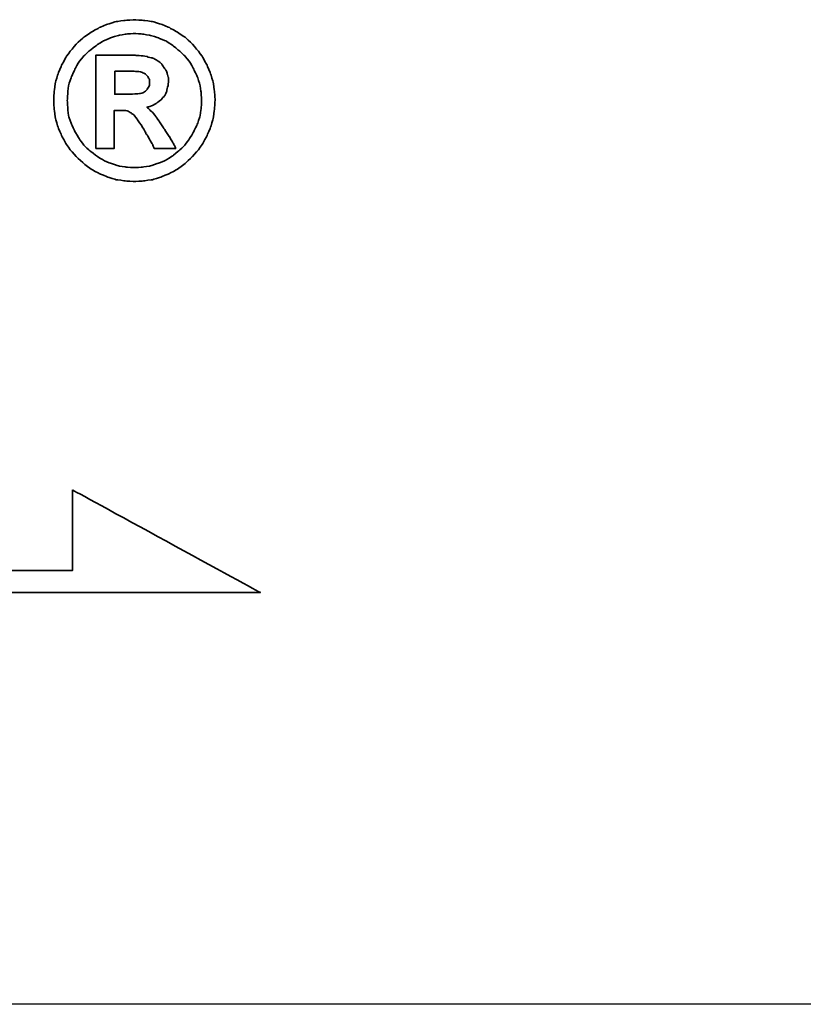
# Model space of a CAD drawing. Header units: millimetres. Extents: x -227 to 3135, y -1502 to 860.
# Tile 288 of 582: x 58.27 to 65.44, y -209.06 to -200.05. Entities that reach past the tile are written whole.
import ezdxf

# ---------------------------------------------------------------- set-up
doc = ezdxf.new("R2010")
doc.units = ezdxf.units.MM
doc.layers.add('2', color=7, linetype='CONTINUOUS', true_color=0xffffff)
doc.layers.add('DIM', color=4, linetype='CONTINUOUS')
doc.layers.add('layer 1', color=7, linetype='CONTINUOUS')

# ---------------------------------------------------------------- blocks, each defined once
blk = doc.blocks.new('TBI MOTION logo(完整正式版)')
at = {"layer": 'layer 1', "color": 22, "lineweight": 35}
for points, knots in [([(81.20634, 4.98624), (81.20634, 4.98624), (81.18649, 5.32862), (81.18649, 5.32862), (81.18649, 5.32862), (81.18649, 5.32862), (81.13886, 5.66206), (81.13886, 5.66206), (81.13886, 5.66206), (81.13886, 5.66206), (81.04359, 5.97764), (81.04359, 5.97764), (81.04359, 5.97764), (81.04359, 5.97764), (80.91061, 6.29124), (80.91061, 6.29124), (80.91061, 6.29124), (80.91061, 6.29124), (80.75778, 6.58697), (80.75778, 6.58697), (80.75778, 6.58697), (80.75778, 6.58697), (80.5593, 6.85294), (80.5593, 6.85294), (80.5593, 6.85294), (80.5593, 6.85294), (80.33105, 7.1189), (80.33105, 7.1189), (80.33105, 7.1189), (80.33105, 7.1189), (80.09287, 7.33921), (80.09287, 7.33921), (80.09287, 7.33921), (80.09287, 7.33921), (79.815, 7.51982), (79.815, 7.51982), (79.815, 7.51982), (79.815, 7.51982), (79.51133, 7.69051), (79.51133, 7.69051), (79.51133, 7.69051), (79.51133, 7.69051), (79.19773, 7.8235), (79.19773, 7.8235), (79.19773, 7.8235), (79.19773, 7.8235), (78.88215, 7.91877), (78.88215, 7.91877), (78.88215, 7.91877), (78.88215, 7.91877), (78.54871, 7.95846), (78.54871, 7.95846), (78.54871, 7.95846), (78.54871, 7.95846), (78.21526, 7.98625), (78.21526, 7.98625), (78.21526, 7.98625), (78.21526, 7.98625), (77.87388, 7.95846), (77.87388, 7.95846), (77.87388, 7.95846), (77.87388, 7.95846), (77.54044, 7.91877), (77.54044, 7.91877), (77.54044, 7.91877), (77.54044, 7.91877), (77.22485, 7.8235), (77.22485, 7.8235), (77.22485, 7.8235), (77.22485, 7.8235), (76.91027, 7.69051), (76.91027, 7.69051), (76.91027, 7.69051), (76.91027, 7.69051), (76.6056, 7.51982), (76.6056, 7.51982), (76.6056, 7.51982), (76.6056, 7.51982), (76.32972, 7.33921), (76.32972, 7.33921), (76.32972, 7.33921), (76.32972, 7.33921), (76.09154, 7.1189), (76.09154, 7.1189), (76.09154, 7.1189), (76.09154, 7.1189), (75.86329, 6.85294), (75.86329, 6.85294), (75.86329, 6.85294), (75.86329, 6.85294), (75.66382, 6.58697), (75.66382, 6.58697), (75.66382, 6.58697), (75.66382, 6.58697), (75.51099, 6.29124), (75.51099, 6.29124), (75.51099, 6.29124), (75.51099, 6.29124), (75.37702, 5.97764), (75.37702, 5.97764), (75.37702, 5.97764), (75.37702, 5.97764), (75.28175, 5.66206), (75.28175, 5.66206), (75.28175, 5.66206), (75.28175, 5.66206), (75.23411, 5.32862), (75.23411, 5.32862), (75.23411, 5.32862), (75.23411, 5.32862), (75.21625, 4.98624), (75.21625, 4.98624), (75.21625, 4.98624), (75.21625, 4.98624), (75.23411, 4.6528), (75.23411, 4.6528), (75.23411, 4.6528), (75.23411, 4.6528), (75.28175, 4.32035), (75.28175, 4.32035), (75.28175, 4.32035), (75.28175, 4.32035), (75.37702, 3.99583), (75.37702, 3.99583), (75.37702, 3.99583), (75.37702, 3.99583), (75.51099, 3.68224), (75.51099, 3.68224), (75.51099, 3.68224), (75.51099, 3.68224), (75.66382, 3.38749), (75.66382, 3.38749), (75.66382, 3.38749), (75.66382, 3.38749), (75.86329, 3.10963), (75.86329, 3.10963), (75.86329, 3.10963), (75.86329, 3.10963), (76.09154, 2.87145), (76.09154, 2.87145), (76.09154, 2.87145), (76.09154, 2.87145), (76.32972, 2.6432), (76.32972, 2.6432), (76.32972, 2.6432), (76.32972, 2.6432), (76.6056, 2.43381), (76.6056, 2.43381), (76.6056, 2.43381), (76.6056, 2.43381), (76.91027, 2.27205), (76.91027, 2.27205), (76.91027, 2.27205), (76.91027, 2.27205), (77.22485, 2.13906), (77.22485, 2.13906), (77.22485, 2.13906), (77.22485, 2.13906), (77.54044, 2.0438), (77.54044, 2.0438), (77.54044, 2.0438), (77.54044, 2.0438), (77.87388, 1.99616), (77.87388, 1.99616), (77.87388, 1.99616), (77.87388, 1.99616), (78.21526, 1.97631), (78.21526, 1.97631), (78.21526, 1.97631), (78.21526, 1.97631), (78.54871, 1.99616), (78.54871, 1.99616), (78.54871, 1.99616), (78.54871, 1.99616), (78.88215, 2.0438), (78.88215, 2.0438), (78.88215, 2.0438), (78.88215, 2.0438), (79.19773, 2.13906), (79.19773, 2.13906), (79.19773, 2.13906), (79.19773, 2.13906), (79.51133, 2.27205), (79.51133, 2.27205), (79.51133, 2.27205), (79.51133, 2.27205), (79.815, 2.43381), (79.815, 2.43381), (79.815, 2.43381), (79.815, 2.43381), (80.09287, 2.6432), (80.09287, 2.6432), (80.09287, 2.6432), (80.09287, 2.6432), (80.33105, 2.87145), (80.33105, 2.87145), (80.33105, 2.87145), (80.33105, 2.87145), (80.5593, 3.10963), (80.5593, 3.10963), (80.5593, 3.10963), (80.5593, 3.10963), (80.75778, 3.38749), (80.75778, 3.38749), (80.75778, 3.38749), (80.75778, 3.38749), (80.91061, 3.68224), (80.91061, 3.68224), (80.91061, 3.68224), (80.91061, 3.68224), (81.04359, 3.99583), (81.04359, 3.99583), (81.04359, 3.99583), (81.04359, 3.99583), (81.13886, 4.32035), (81.13886, 4.32035), (81.13886, 4.32035), (81.13886, 4.32035), (81.18649, 4.6528), (81.18649, 4.6528), (81.18649, 4.6528), (81.18649, 4.6528), (81.20634, 4.98624), (81.20634, 4.98624)], [0, 0, 0, 0, 0.01785714, 0.01785714, 0.01785714, 0.01785715, 0.03571429, 0.03571429, 0.03571429, 0.0357143, 0.05357143, 0.05357143, 0.05357143, 0.05357144, 0.07142857, 0.07142857, 0.07142857, 0.07142858, 0.08928571, 0.08928571, 0.08928571, 0.08928572, 0.10714286, 0.10714286, 0.10714286, 0.10714287, 0.125, 0.125, 0.125, 0.12500001, 0.14285714, 0.14285714, 0.14285714, 0.14285715, 0.16071429, 0.16071429, 0.16071429, 0.1607143, 0.17857143, 0.17857143, 0.17857143, 0.17857144, 0.19642857, 0.19642857, 0.19642857, 0.19642858, 0.21428571, 0.21428571, 0.21428571, 0.21428572, 0.23214286, 0.23214286, 0.23214286, 0.23214287, 0.25, 0.25, 0.25, 0.25000001, 0.26785714, 0.26785714, 0.26785714, 0.26785715, 0.28571429, 0.28571429, 0.28571429, 0.2857143, 0.30357143, 0.30357143, 0.30357143, 0.30357144, 0.32142857, 0.32142857, 0.32142857, 0.32142858, 0.33928571, 0.33928571, 0.33928571, 0.33928572, 0.35714286, 0.35714286, 0.35714286, 0.35714287, 0.375, 0.375, 0.375, 0.37500001, 0.39285714, 0.39285714, 0.39285714, 0.39285715, 0.41071429, 0.41071429, 0.41071429, 0.4107143, 0.42857143, 0.42857143, 0.42857143, 0.42857144, 0.44642857, 0.44642857, 0.44642857, 0.44642858, 0.46428571, 0.46428571, 0.46428571, 0.46428572, 0.48214286, 0.48214286, 0.48214286, 0.48214287, 0.5, 0.5, 0.5, 0.50000001, 0.51785714, 0.51785714, 0.51785714, 0.51785715, 0.53571429, 0.53571429, 0.53571429, 0.5357143, 0.55357143, 0.55357143, 0.55357143, 0.55357144, 0.57142857, 0.57142857, 0.57142857, 0.57142858, 0.58928571, 0.58928571, 0.58928571, 0.58928572, 0.60714286, 0.60714286, 0.60714286, 0.60714287, 0.625, 0.625, 0.625, 0.62500001, 0.64285714, 0.64285714, 0.64285714, 0.64285715, 0.66071429, 0.66071429, 0.66071429, 0.6607143, 0.67857143, 0.67857143, 0.67857143, 0.67857144, 0.69642857, 0.69642857, 0.69642857, 0.69642858, 0.71428571, 0.71428571, 0.71428571, 0.71428572, 0.73214286, 0.73214286, 0.73214286, 0.73214287, 0.75, 0.75, 0.75, 0.75000001, 0.76785714, 0.76785714, 0.76785714, 0.76785715, 0.78571429, 0.78571429, 0.78571429, 0.7857143, 0.80357143, 0.80357143, 0.80357143, 0.80357144, 0.82142857, 0.82142857, 0.82142857, 0.82142858, 0.83928571, 0.83928571, 0.83928571, 0.83928572, 0.85714286, 0.85714286, 0.85714286, 0.85714287, 0.875, 0.875, 0.875, 0.87500001, 0.89285714, 0.89285714, 0.89285714, 0.89285715, 0.91071429, 0.91071429, 0.91071429, 0.9107143, 0.92857143, 0.92857143, 0.92857143, 0.92857144, 0.94642857, 0.94642857, 0.94642857, 0.94642858, 0.96428571, 0.96428571, 0.96428571, 0.96428572, 0.98214286, 0.98214286, 0.98214286, 0.98214287, 1, 1, 1, 1]), ([(80.71014, 4.98624), (80.71014, 4.98624), (80.69129, 5.29091), (80.69129, 5.29091), (80.69129, 5.29091), (80.69129, 5.29091), (80.64464, 5.57672), (80.64464, 5.57672), (80.64464, 5.57672), (80.64464, 5.57672), (80.54937, 5.87245), (80.54937, 5.87245), (80.54937, 5.87245), (80.54937, 5.87245), (80.41639, 6.14833), (80.41639, 6.14833), (80.41639, 6.14833), (80.41639, 6.14833), (80.27349, 6.41429), (80.27349, 6.41429), (80.27349, 6.41429), (80.27349, 6.41429), (80.08295, 6.64255), (80.08295, 6.64255), (80.08295, 6.64255), (80.08295, 6.64255), (79.86264, 6.84301), (79.86264, 6.84301), (79.86264, 6.84301), (79.86264, 6.84301), (79.63439, 7.03355), (79.63439, 7.03355), (79.63439, 7.03355), (79.63439, 7.03355), (79.37835, 7.1963), (79.37835, 7.1963), (79.37835, 7.1963), (79.37835, 7.1963), (79.10246, 7.30944), (79.10246, 7.30944), (79.10246, 7.30944), (79.10246, 7.30944), (78.81665, 7.40471), (78.81665, 7.40471), (78.81665, 7.40471), (78.81665, 7.40471), (78.511, 7.45234), (78.511, 7.45234), (78.511, 7.45234), (78.511, 7.45234), (78.21526, 7.47219), (78.21526, 7.47219), (78.21526, 7.47219), (78.21526, 7.47219), (77.9106, 7.45234), (77.9106, 7.45234), (77.9106, 7.45234), (77.9106, 7.45234), (77.61685, 7.40471), (77.61685, 7.40471), (77.61685, 7.40471), (77.61685, 7.40471), (77.32012, 7.30944), (77.32012, 7.30944), (77.32012, 7.30944), (77.32012, 7.30944), (77.06309, 7.1963), (77.06309, 7.1963), (77.06309, 7.1963), (77.06309, 7.1963), (76.80606, 7.03355), (76.80606, 7.03355), (76.80606, 7.03355), (76.80606, 7.03355), (76.55797, 6.84301), (76.55797, 6.84301), (76.55797, 6.84301), (76.55797, 6.84301), (76.34063, 6.64255), (76.34063, 6.64255), (76.34063, 6.64255), (76.34063, 6.64255), (76.1491, 6.41429), (76.1491, 6.41429), (76.1491, 6.41429), (76.1491, 6.41429), (76.0062, 6.14833), (76.0062, 6.14833), (76.0062, 6.14833), (76.0062, 6.14833), (75.88314, 5.87245), (75.88314, 5.87245), (75.88314, 5.87245), (75.88314, 5.87245), (75.77794, 5.57672), (75.77794, 5.57672), (75.77794, 5.57672), (75.77794, 5.57672), (75.73924, 5.29091), (75.73924, 5.29091), (75.73924, 5.29091), (75.73924, 5.29091), (75.72039, 4.98624), (75.72039, 4.98624), (75.72039, 4.98624), (75.72039, 4.98624), (75.73924, 4.67165), (75.73924, 4.67165), (75.73924, 4.67165), (75.73924, 4.67165), (75.77794, 4.37791), (75.77794, 4.37791), (75.77794, 4.37791), (75.77794, 4.37791), (75.88314, 4.10102), (75.88314, 4.10102), (75.88314, 4.10102), (75.88314, 4.10102), (76.0062, 3.83407), (76.0062, 3.83407), (76.0062, 3.83407), (76.0062, 3.83407), (76.15902, 3.56811), (76.15902, 3.56811), (76.15902, 3.56811), (76.15902, 3.56811), (76.34063, 3.32001), (76.34063, 3.32001), (76.34063, 3.32001), (76.34063, 3.32001), (76.55797, 3.11955), (76.55797, 3.11955), (76.55797, 3.11955), (76.55797, 3.11955), (76.80606, 2.92901), (76.80606, 2.92901), (76.80606, 2.92901), (76.80606, 2.92901), (77.06309, 2.76725), (77.06309, 2.76725), (77.06309, 2.76725), (77.06309, 2.76725), (77.32012, 2.65412), (77.32012, 2.65412), (77.32012, 2.65412), (77.32012, 2.65412), (77.61685, 2.55786), (77.61685, 2.55786), (77.61685, 2.55786), (77.61685, 2.55786), (77.9106, 2.51022), (77.9106, 2.51022), (77.9106, 2.51022), (77.9106, 2.51022), (78.21526, 2.49137), (78.21526, 2.49137), (78.21526, 2.49137), (78.21526, 2.49137), (78.511, 2.51022), (78.511, 2.51022), (78.511, 2.51022), (78.511, 2.51022), (78.81665, 2.55786), (78.81665, 2.55786), (78.81665, 2.55786), (78.81665, 2.55786), (79.10246, 2.65412), (79.10246, 2.65412), (79.10246, 2.65412), (79.10246, 2.65412), (79.37835, 2.76725), (79.37835, 2.76725), (79.37835, 2.76725), (79.37835, 2.76725), (79.63439, 2.92901), (79.63439, 2.92901), (79.63439, 2.92901), (79.63439, 2.92901), (79.86264, 3.11955), (79.86264, 3.11955), (79.86264, 3.11955), (79.86264, 3.11955), (80.08295, 3.32001), (80.08295, 3.32001), (80.08295, 3.32001), (80.08295, 3.32001), (80.26356, 3.56811), (80.26356, 3.56811), (80.26356, 3.56811), (80.26356, 3.56811), (80.41639, 3.83407), (80.41639, 3.83407), (80.41639, 3.83407), (80.41639, 3.83407), (80.54937, 4.10102), (80.54937, 4.10102), (80.54937, 4.10102), (80.54937, 4.10102), (80.64464, 4.37791), (80.64464, 4.37791), (80.64464, 4.37791), (80.64464, 4.37791), (80.69129, 4.67165), (80.69129, 4.67165), (80.69129, 4.67165), (80.69129, 4.67165), (80.71014, 4.98624), (80.71014, 4.98624)], [0, 0, 0, 0, 0.01923077, 0.01923077, 0.01923077, 0.01923078, 0.03846154, 0.03846154, 0.03846154, 0.03846155, 0.05769231, 0.05769231, 0.05769231, 0.05769232, 0.07692308, 0.07692308, 0.07692308, 0.07692309, 0.09615385, 0.09615385, 0.09615385, 0.09615386, 0.11538462, 0.11538462, 0.11538462, 0.11538463, 0.13461538, 0.13461538, 0.13461538, 0.13461539, 0.15384615, 0.15384615, 0.15384615, 0.15384616, 0.17307692, 0.17307692, 0.17307692, 0.17307693, 0.19230769, 0.19230769, 0.19230769, 0.1923077, 0.21153846, 0.21153846, 0.21153846, 0.21153847, 0.23076923, 0.23076923, 0.23076923, 0.23076924, 0.25, 0.25, 0.25, 0.25000001, 0.26923077, 0.26923077, 0.26923077, 0.26923078, 0.28846154, 0.28846154, 0.28846154, 0.28846155, 0.30769231, 0.30769231, 0.30769231, 0.30769232, 0.32692308, 0.32692308, 0.32692308, 0.32692309, 0.34615385, 0.34615385, 0.34615385, 0.34615386, 0.36538462, 0.36538462, 0.36538462, 0.36538463, 0.38461538, 0.38461538, 0.38461538, 0.38461539, 0.40384615, 0.40384615, 0.40384615, 0.40384616, 0.42307692, 0.42307692, 0.42307692, 0.42307693, 0.44230769, 0.44230769, 0.44230769, 0.4423077, 0.46153846, 0.46153846, 0.46153846, 0.46153847, 0.48076923, 0.48076923, 0.48076923, 0.48076924, 0.5, 0.5, 0.5, 0.50000001, 0.51923077, 0.51923077, 0.51923077, 0.51923078, 0.53846154, 0.53846154, 0.53846154, 0.53846155, 0.55769231, 0.55769231, 0.55769231, 0.55769232, 0.57692308, 0.57692308, 0.57692308, 0.57692309, 0.59615385, 0.59615385, 0.59615385, 0.59615386, 0.61538462, 0.61538462, 0.61538462, 0.61538463, 0.63461538, 0.63461538, 0.63461538, 0.63461539, 0.65384615, 0.65384615, 0.65384615, 0.65384616, 0.67307692, 0.67307692, 0.67307692, 0.67307693, 0.69230769, 0.69230769, 0.69230769, 0.6923077, 0.71153846, 0.71153846, 0.71153846, 0.71153847, 0.73076923, 0.73076923, 0.73076923, 0.73076924, 0.75, 0.75, 0.75, 0.75000001, 0.76923077, 0.76923077, 0.76923077, 0.76923078, 0.78846154, 0.78846154, 0.78846154, 0.78846155, 0.80769231, 0.80769231, 0.80769231, 0.80769232, 0.82692308, 0.82692308, 0.82692308, 0.82692309, 0.84615385, 0.84615385, 0.84615385, 0.84615386, 0.86538462, 0.86538462, 0.86538462, 0.86538463, 0.88461538, 0.88461538, 0.88461538, 0.88461539, 0.90384615, 0.90384615, 0.90384615, 0.90384616, 0.92307692, 0.92307692, 0.92307692, 0.92307693, 0.94230769, 0.94230769, 0.94230769, 0.9423077, 0.96153846, 0.96153846, 0.96153846, 0.96153847, 0.98076923, 0.98076923, 0.98076923, 0.98076924, 1, 1, 1, 1]), ([(76.78721, 3.2823), (76.78721, 3.2823), (76.78721, 3.32001), (76.78721, 3.32001), (76.78721, 3.32001), (76.78721, 3.32001), (76.78721, 3.42422), (76.78721, 3.42422), (76.78721, 3.42422), (76.78721, 3.42422), (76.78721, 3.59689), (76.78721, 3.59689), (76.78721, 3.59689), (76.78721, 3.59689), (76.78721, 3.80529), (76.78721, 3.80529), (76.78721, 3.80529), (76.78721, 3.80529), (76.78721, 4.0524), (76.78721, 4.0524), (76.78721, 4.0524), (76.78721, 4.0524), (76.78721, 4.32035), (76.78721, 4.32035), (76.78721, 4.32035), (76.78721, 4.32035), (76.78721, 4.92868), (76.78721, 4.92868), (76.78721, 4.92868), (76.78721, 4.92868), (76.78721, 5.53801), (76.78721, 5.53801), (76.78721, 5.53801), (76.78721, 5.53801), (76.78721, 5.82482), (76.78721, 5.82482), (76.78721, 5.82482), (76.78721, 5.82482), (76.78721, 6.07291), (76.78721, 6.07291), (76.78721, 6.07291), (76.78721, 6.07291), (76.78721, 6.30017), (76.78721, 6.30017), (76.78721, 6.30017), (76.78721, 6.30017), (76.78721, 6.45399), (76.78721, 6.45399), (76.78721, 6.45399), (76.78721, 6.45399), (76.78721, 6.5572), (76.78721, 6.5572), (76.78721, 6.5572), (76.78721, 6.5572), (76.78721, 6.59689), (76.78721, 6.59689), (76.78721, 6.59689), (76.78721, 6.59689), (76.78721, 6.67232), (76.78721, 6.67232), (76.78721, 6.67232), (76.78721, 6.67232), (76.8537, 6.67232), (76.8537, 6.67232), (76.8537, 6.67232), (76.8537, 6.67232), (76.87355, 6.67232), (76.87355, 6.67232), (76.87355, 6.67232), (76.87355, 6.67232), (76.91027, 6.67232), (76.91027, 6.67232), (76.91027, 6.67232), (76.91027, 6.67232), (77.04424, 6.67232), (77.04424, 6.67232), (77.04424, 6.67232), (77.04424, 6.67232), (77.22485, 6.67232), (77.22485, 6.67232), (77.22485, 6.67232), (77.22485, 6.67232), (77.43524, 6.67232), (77.43524, 6.67232), (77.43524, 6.67232), (77.43524, 6.67232), (77.65357, 6.67232), (77.65357, 6.67232), (77.65357, 6.67232), (77.65357, 6.67232), (77.82625, 6.67232), (77.82625, 6.67232), (77.82625, 6.67232), (77.82625, 6.67232), (77.94037, 6.67232), (77.94037, 6.67232), (77.94037, 6.67232), (77.94037, 6.67232), (77.97709, 6.67232), (77.97709, 6.67232), (77.97709, 6.67232), (77.97709, 6.67232), (77.99694, 6.67232), (77.99694, 6.67232), (77.99694, 6.67232), (77.99694, 6.67232), (78.00686, 6.67232), (78.00686, 6.67232), (78.00686, 6.67232), (78.00686, 6.67232), (78.28275, 6.6624), (78.28275, 6.6624), (78.28275, 6.6624), (78.28275, 6.6624), (78.50107, 6.64255), (78.50107, 6.64255), (78.50107, 6.64255), (78.50107, 6.64255), (78.511, 6.64255), (78.511, 6.64255), (78.511, 6.64255), (78.511, 6.64255), (78.70154, 6.61476), (78.70154, 6.61476), (78.70154, 6.61476), (78.70154, 6.61476), (78.70154, 6.60483), (78.70154, 6.60483), (78.70154, 6.60483), (78.70154, 6.60483), (78.86429, 6.56713), (78.86429, 6.56713), (78.86429, 6.56713), (78.86429, 6.56713), (78.87223, 6.56713), (78.87223, 6.56713), (78.87223, 6.56713), (78.87223, 6.56713), (78.99727, 6.51056), (78.99727, 6.51056), (78.99727, 6.51056), (78.99727, 6.51056), (79.00719, 6.51056), (79.00719, 6.51056), (79.00719, 6.51056), (79.00719, 6.51056), (79.00719, 6.50162), (79.00719, 6.50162), (79.00719, 6.50162), (79.00719, 6.50162), (79.1104, 6.43415), (79.1104, 6.43415), (79.1104, 6.43415), (79.1104, 6.43415), (79.12132, 6.43415), (79.12132, 6.43415), (79.12132, 6.43415), (79.12132, 6.43415), (79.22552, 6.34781), (79.22552, 6.34781), (79.22552, 6.34781), (79.22552, 6.34781), (79.23544, 6.33888), (79.23544, 6.33888), (79.23544, 6.33888), (79.23544, 6.33888), (79.23544, 6.32895), (79.23544, 6.32895), (79.23544, 6.32895), (79.23544, 6.32895), (79.31087, 6.21483), (79.31087, 6.21483), (79.31087, 6.21483), (79.31087, 6.21483), (79.38629, 6.1007), (79.38629, 6.1007), (79.38629, 6.1007), (79.38629, 6.1007), (79.3972, 6.1007), (79.3972, 6.1007), (79.3972, 6.1007), (79.3972, 6.1007), (79.3972, 6.09078), (79.3972, 6.09078), (79.3972, 6.09078), (79.3972, 6.09078), (79.43392, 5.97764), (79.43392, 5.97764), (79.43392, 5.97764), (79.43392, 5.97764), (79.43392, 5.96772), (79.43392, 5.96772), (79.43392, 5.96772), (79.43392, 5.96772), (79.47362, 5.83474), (79.47362, 5.83474), (79.47362, 5.83474), (79.47362, 5.83474), (79.48156, 5.82482), (79.48156, 5.82482), (79.48156, 5.82482), (79.48156, 5.82482), (79.48156, 5.69977), (79.48156, 5.69977), (79.48156, 5.69977), (79.48156, 5.69977), (79.48156, 5.69183), (79.48156, 5.69183), (79.48156, 5.69183), (79.48156, 5.69183), (79.4637, 5.51915), (79.4637, 5.51915), (79.4637, 5.51915), (79.4637, 5.51915), (79.4637, 5.51122), (79.4637, 5.51122), (79.4637, 5.51122), (79.4637, 5.51122), (79.45377, 5.51122), (79.45377, 5.51122), (79.45377, 5.51122), (79.45377, 5.51122), (79.41507, 5.34847), (79.41507, 5.34847), (79.41507, 5.34847), (79.41507, 5.34847), (79.41507, 5.33854), (79.41507, 5.33854), (79.41507, 5.33854), (79.41507, 5.33854), (79.41507, 5.32862), (79.41507, 5.32862), (79.41507, 5.32862), (79.41507, 5.32862), (79.33865, 5.16785), (79.33865, 5.16785), (79.33865, 5.16785), (79.33865, 5.16785), (79.33071, 5.15693), (79.33071, 5.15693), (79.33071, 5.15693), (79.33071, 5.15693), (79.2156, 5.02495), (79.2156, 5.02495), (79.2156, 5.02495), (79.2156, 5.02495), (79.20567, 5.01502), (79.20567, 5.01502), (79.20567, 5.01502), (79.20567, 5.01502), (79.05483, 4.89991), (79.05483, 4.89991), (79.05483, 4.89991), (79.05483, 4.89991), (79.04491, 4.89197), (79.04491, 4.89197), (79.04491, 4.89197), (79.04491, 4.89197), (78.89208, 4.7967), (78.89208, 4.7967), (78.89208, 4.7967), (78.89208, 4.7967), (78.88215, 4.7967), (78.88215, 4.7967), (78.88215, 4.7967), (78.88215, 4.7967), (78.69161, 4.73913), (78.69161, 4.73913), (78.69161, 4.73913), (78.69161, 4.73913), (78.68169, 4.73913), (78.68169, 4.73913), (78.68169, 4.73913), (78.68169, 4.73913), (78.68169, 4.72921), (78.68169, 4.72921), (78.68169, 4.72921), (78.68169, 4.72921), (78.78688, 4.63394), (78.78688, 4.63394), (78.78688, 4.63394), (78.78688, 4.63394), (78.902, 4.52875), (78.902, 4.52875), (78.902, 4.52875), (78.902, 4.52875), (78.91093, 4.52081), (78.91093, 4.52081), (78.91093, 4.52081), (78.91093, 4.52081), (79.02506, 4.36798), (79.02506, 4.36798), (79.02506, 4.36798), (79.02506, 4.36798), (79.1501, 4.1953), (79.1501, 4.1953), (79.1501, 4.1953), (79.1501, 4.1953), (79.1501, 4.18736), (79.1501, 4.18736), (79.1501, 4.18736), (79.1501, 4.18736), (79.29201, 3.96705), (79.29201, 3.96705), (79.29201, 3.96705), (79.29201, 3.96705), (79.31087, 3.93828), (79.31087, 3.93828), (79.31087, 3.93828), (79.31087, 3.93828), (79.32079, 3.93828), (79.32079, 3.93828), (79.32079, 3.93828), (79.32079, 3.93828), (79.3585, 3.87178), (79.3585, 3.87178), (79.3585, 3.87178), (79.3585, 3.87178), (79.50141, 3.64353), (79.50141, 3.64353), (79.50141, 3.64353), (79.50141, 3.64353), (79.51133, 3.64353), (79.51133, 3.64353), (79.51133, 3.64353), (79.51133, 3.64353), (79.64431, 3.41528), (79.64431, 3.41528), (79.64431, 3.41528), (79.64431, 3.41528), (79.68202, 3.3478), (79.68202, 3.3478), (79.68202, 3.3478), (79.68202, 3.3478), (79.70187, 3.31009), (79.70187, 3.31009), (79.70187, 3.31009), (79.70187, 3.31009), (79.7495, 3.2049), (79.7495, 3.2049), (79.7495, 3.2049), (79.7495, 3.2049), (79.64431, 3.2049), (79.64431, 3.2049), (79.64431, 3.2049), (79.64431, 3.2049), (79.62546, 3.2049), (79.62546, 3.2049), (79.62546, 3.2049), (79.62546, 3.2049), (79.53912, 3.2049), (79.53912, 3.2049), (79.53912, 3.2049), (79.53912, 3.2049), (79.31087, 3.2049), (79.31087, 3.2049), (79.31087, 3.2049), (79.31087, 3.2049), (79.08262, 3.2049), (79.08262, 3.2049), (79.08262, 3.2049), (79.08262, 3.2049), (79.00719, 3.2049), (79.00719, 3.2049), (79.00719, 3.2049), (79.00719, 3.2049), (78.98735, 3.2049), (78.98735, 3.2049), (78.98735, 3.2049), (78.98735, 3.2049), (78.94964, 3.2049), (78.94964, 3.2049), (78.94964, 3.2049), (78.94964, 3.2049), (78.92979, 3.24459), (78.92979, 3.24459), (78.92979, 3.24459), (78.92979, 3.24459), (78.91093, 3.2823), (78.91093, 3.2823), (78.91093, 3.2823), (78.91093, 3.2823), (78.91093, 3.29223), (78.91093, 3.29223), (78.91093, 3.29223), (78.91093, 3.29223), (78.89208, 3.3478), (78.89208, 3.3478), (78.89208, 3.3478), (78.89208, 3.3478), (78.78688, 3.52048), (78.78688, 3.52048), (78.78688, 3.52048), (78.78688, 3.52048), (78.69161, 3.7001), (78.69161, 3.7001), (78.69161, 3.7001), (78.69161, 3.7001), (78.6539, 3.7388), (78.6539, 3.7388), (78.6539, 3.7388), (78.6539, 3.7388), (78.64398, 3.74873), (78.64398, 3.74873), (78.64398, 3.74873), (78.64398, 3.74873), (78.64398, 3.75766), (78.64398, 3.75766), (78.64398, 3.75766), (78.64398, 3.75766), (78.63405, 3.78644), (78.63405, 3.78644), (78.63405, 3.78644), (78.63405, 3.78644), (78.48321, 4.04347), (78.48321, 4.04347), (78.48321, 4.04347), (78.48321, 4.04347), (78.33038, 4.2618), (78.33038, 4.2618), (78.33038, 4.2618), (78.33038, 4.2618), (78.20732, 4.43447), (78.20732, 4.43447), (78.20732, 4.43447), (78.20732, 4.43447), (78.09221, 4.52081), (78.09221, 4.52081), (78.09221, 4.52081), (78.09221, 4.52081), (78.02472, 4.56845), (78.02472, 4.56845), (78.02472, 4.56845), (78.02472, 4.56845), (77.9493, 4.60616), (77.9493, 4.60616), (77.9493, 4.60616), (77.9493, 4.60616), (77.8451, 4.61608), (77.8451, 4.61608), (77.8451, 4.61608), (77.8451, 4.61608), (77.71113, 4.61608), (77.71113, 4.61608), (77.71113, 4.61608), (77.71113, 4.61608), (77.69128, 4.61608), (77.69128, 4.61608), (77.69128, 4.61608), (77.69128, 4.61608), (77.67342, 4.61608), (77.67342, 4.61608), (77.67342, 4.61608), (77.67342, 4.61608), (77.5583, 4.61608), (77.5583, 4.61608), (77.5583, 4.61608), (77.5583, 4.61608), (77.46303, 4.61608), (77.46303, 4.61608), (77.46303, 4.61608), (77.46303, 4.61608), (77.46303, 4.54761), (77.46303, 4.54761), (77.46303, 4.54761), (77.46303, 4.54761), (77.46303, 4.47318), (77.46303, 4.47318), (77.46303, 4.47318), (77.46303, 4.47318), (77.46303, 4.24294), (77.46303, 4.24294), (77.46303, 4.24294), (77.46303, 4.24294), (77.46303, 3.99583), (77.46303, 3.99583), (77.46303, 3.99583), (77.46303, 3.99583), (77.46303, 3.72888), (77.46303, 3.72888), (77.46303, 3.72888), (77.46303, 3.72888), (77.46303, 3.51055), (77.46303, 3.51055), (77.46303, 3.51055), (77.46303, 3.51055), (77.46303, 3.42422), (77.46303, 3.42422), (77.46303, 3.42422), (77.46303, 3.42422), (77.46303, 3.35773), (77.46303, 3.35773), (77.46303, 3.35773), (77.46303, 3.35773), (77.46303, 3.30017), (77.46303, 3.30017), (77.46303, 3.30017), (77.46303, 3.30017), (77.46303, 3.2823), (77.46303, 3.2823), (77.46303, 3.2823), (77.46303, 3.2823), (77.46303, 3.2049), (77.46303, 3.2049), (77.46303, 3.2049), (77.46303, 3.2049), (77.39753, 3.2049), (77.39753, 3.2049), (77.39753, 3.2049), (77.39753, 3.2049), (77.37768, 3.2049), (77.37768, 3.2049), (77.37768, 3.2049), (77.37768, 3.2049), (77.32012, 3.2049), (77.32012, 3.2049), (77.32012, 3.2049), (77.32012, 3.2049), (77.12165, 3.2049), (77.12165, 3.2049), (77.12165, 3.2049), (77.12165, 3.2049), (76.94897, 3.2049), (76.94897, 3.2049), (76.94897, 3.2049), (76.94897, 3.2049), (76.8924, 3.2049), (76.8924, 3.2049), (76.8924, 3.2049), (76.8924, 3.2049), (76.8537, 3.2049), (76.8537, 3.2049), (76.8537, 3.2049), (76.8537, 3.2049), (76.78721, 3.2049), (76.78721, 3.2049), (76.78721, 3.2049), (76.78721, 3.2049), (76.78721, 3.2823), (76.78721, 3.2823)], [0, 0, 0, 0, 0.00740741, 0.00740741, 0.00740741, 0.00740742, 0.01481481, 0.01481481, 0.01481481, 0.01481482, 0.02222222, 0.02222222, 0.02222222, 0.02222223, 0.02962963, 0.02962963, 0.02962963, 0.02962964, 0.03703704, 0.03703704, 0.03703704, 0.03703705, 0.04444444, 0.04444444, 0.04444444, 0.04444445, 0.05185185, 0.05185185, 0.05185185, 0.05185186, 0.05925926, 0.05925926, 0.05925926, 0.05925927, 0.06666667, 0.06666667, 0.06666667, 0.06666668, 0.07407407, 0.07407407, 0.07407407, 0.07407408, 0.08148148, 0.08148148, 0.08148148, 0.08148149, 0.08888889, 0.08888889, 0.08888889, 0.0888889, 0.0962963, 0.0962963, 0.0962963, 0.09629631, 0.1037037, 0.1037037, 0.1037037, 0.10370371, 0.11111111, 0.11111111, 0.11111111, 0.11111112, 0.11851852, 0.11851852, 0.11851852, 0.11851853, 0.12592593, 0.12592593, 0.12592593, 0.12592594, 0.13333333, 0.13333333, 0.13333333, 0.13333334, 0.14074074, 0.14074074, 0.14074074, 0.14074075, 0.14814815, 0.14814815, 0.14814815, 0.14814816, 0.15555556, 0.15555556, 0.15555556, 0.15555557, 0.16296296, 0.16296296, 0.16296296, 0.16296297, 0.17037037, 0.17037037, 0.17037037, 0.17037038, 0.17777778, 0.17777778, 0.17777778, 0.17777779, 0.18518519, 0.18518519, 0.18518519, 0.1851852, 0.19259259, 0.19259259, 0.19259259, 0.1925926, 0.2, 0.2, 0.2, 0.20000001, 0.20740741, 0.20740741, 0.20740741, 0.20740742, 0.21481481, 0.21481481, 0.21481481, 0.21481482, 0.22222222, 0.22222222, 0.22222222, 0.22222223, 0.22962963, 0.22962963, 0.22962963, 0.22962964, 0.23703704, 0.23703704, 0.23703704, 0.23703705, 0.24444444, 0.24444444, 0.24444444, 0.24444445, 0.25185185, 0.25185185, 0.25185185, 0.25185186, 0.25925926, 0.25925926, 0.25925926, 0.25925927, 0.26666667, 0.26666667, 0.26666667, 0.26666668, 0.27407407, 0.27407407, 0.27407407, 0.27407408, 0.28148148, 0.28148148, 0.28148148, 0.28148149, 0.28888889, 0.28888889, 0.28888889, 0.2888889, 0.2962963, 0.2962963, 0.2962963, 0.29629631, 0.3037037, 0.3037037, 0.3037037, 0.30370371, 0.31111111, 0.31111111, 0.31111111, 0.31111112, 0.31851852, 0.31851852, 0.31851852, 0.31851853, 0.32592593, 0.32592593, 0.32592593, 0.32592594, 0.33333333, 0.33333333, 0.33333333, 0.33333334, 0.34074074, 0.34074074, 0.34074074, 0.34074075, 0.34814815, 0.34814815, 0.34814815, 0.34814816, 0.35555556, 0.35555556, 0.35555556, 0.35555557, 0.36296296, 0.36296296, 0.36296296, 0.36296297, 0.37037037, 0.37037037, 0.37037037, 0.37037038, 0.37777778, 0.37777778, 0.37777778, 0.37777779, 0.38518519, 0.38518519, 0.38518519, 0.3851852, 0.39259259, 0.39259259, 0.39259259, 0.3925926, 0.4, 0.4, 0.4, 0.40000001, 0.40740741, 0.40740741, 0.40740741, 0.40740742, 0.41481481, 0.41481481, 0.41481481, 0.41481482, 0.42222222, 0.42222222, 0.42222222, 0.42222223, 0.42962963, 0.42962963, 0.42962963, 0.42962964, 0.43703704, 0.43703704, 0.43703704, 0.43703705, 0.44444444, 0.44444444, 0.44444444, 0.44444445, 0.45185185, 0.45185185, 0.45185185, 0.45185186, 0.45925926, 0.45925926, 0.45925926, 0.45925927, 0.46666667, 0.46666667, 0.46666667, 0.46666668, 0.47407407, 0.47407407, 0.47407407, 0.47407408, 0.48148148, 0.48148148, 0.48148148, 0.48148149, 0.48888889, 0.48888889, 0.48888889, 0.4888889, 0.4962963, 0.4962963, 0.4962963, 0.49629631, 0.5037037, 0.5037037, 0.5037037, 0.50370371, 0.51111111, 0.51111111, 0.51111111, 0.51111112, 0.51851852, 0.51851852, 0.51851852, 0.51851853, 0.52592593, 0.52592593, 0.52592593, 0.52592594, 0.53333333, 0.53333333, 0.53333333, 0.53333334, 0.54074074, 0.54074074, 0.54074074, 0.54074075, 0.54814815, 0.54814815, 0.54814815, 0.54814816, 0.55555556, 0.55555556, 0.55555556, 0.55555557, 0.56296296, 0.56296296, 0.56296296, 0.56296297, 0.57037037, 0.57037037, 0.57037037, 0.57037038, 0.57777778, 0.57777778, 0.57777778, 0.57777779, 0.58518519, 0.58518519, 0.58518519, 0.5851852, 0.59259259, 0.59259259, 0.59259259, 0.5925926, 0.6, 0.6, 0.6, 0.60000001, 0.60740741, 0.60740741, 0.60740741, 0.60740742, 0.61481481, 0.61481481, 0.61481481, 0.61481482, 0.62222222, 0.62222222, 0.62222222, 0.62222223, 0.62962963, 0.62962963, 0.62962963, 0.62962964, 0.63703704, 0.63703704, 0.63703704, 0.63703705, 0.64444444, 0.64444444, 0.64444444, 0.64444445, 0.65185185, 0.65185185, 0.65185185, 0.65185186, 0.65925926, 0.65925926, 0.65925926, 0.65925927, 0.66666667, 0.66666667, 0.66666667, 0.66666668, 0.67407407, 0.67407407, 0.67407407, 0.67407408, 0.68148148, 0.68148148, 0.68148148, 0.68148149, 0.68888889, 0.68888889, 0.68888889, 0.6888889, 0.6962963, 0.6962963, 0.6962963, 0.69629631, 0.7037037, 0.7037037, 0.7037037, 0.70370371, 0.71111111, 0.71111111, 0.71111111, 0.71111112, 0.71851852, 0.71851852, 0.71851852, 0.71851853, 0.72592593, 0.72592593, 0.72592593, 0.72592594, 0.73333333, 0.73333333, 0.73333333, 0.73333334, 0.74074074, 0.74074074, 0.74074074, 0.74074075, 0.74814815, 0.74814815, 0.74814815, 0.74814816, 0.75555556, 0.75555556, 0.75555556, 0.75555557, 0.76296296, 0.76296296, 0.76296296, 0.76296297, 0.77037037, 0.77037037, 0.77037037, 0.77037038, 0.77777778, 0.77777778, 0.77777778, 0.77777779, 0.78518519, 0.78518519, 0.78518519, 0.7851852, 0.79259259, 0.79259259, 0.79259259, 0.7925926, 0.8, 0.8, 0.8, 0.80000001, 0.80740741, 0.80740741, 0.80740741, 0.80740742, 0.81481481, 0.81481481, 0.81481481, 0.81481482, 0.82222222, 0.82222222, 0.82222222, 0.82222223, 0.82962963, 0.82962963, 0.82962963, 0.82962964, 0.83703704, 0.83703704, 0.83703704, 0.83703705, 0.84444444, 0.84444444, 0.84444444, 0.84444445, 0.85185185, 0.85185185, 0.85185185, 0.85185186, 0.85925926, 0.85925926, 0.85925926, 0.85925927, 0.86666667, 0.86666667, 0.86666667, 0.86666668, 0.87407407, 0.87407407, 0.87407407, 0.87407408, 0.88148148, 0.88148148, 0.88148148, 0.88148149, 0.88888889, 0.88888889, 0.88888889, 0.8888889, 0.8962963, 0.8962963, 0.8962963, 0.89629631, 0.9037037, 0.9037037, 0.9037037, 0.90370371, 0.91111111, 0.91111111, 0.91111111, 0.91111112, 0.91851852, 0.91851852, 0.91851852, 0.91851853, 0.92592593, 0.92592593, 0.92592593, 0.92592594, 0.93333333, 0.93333333, 0.93333333, 0.93333334, 0.94074074, 0.94074074, 0.94074074, 0.94074075, 0.94814815, 0.94814815, 0.94814815, 0.94814816, 0.95555556, 0.95555556, 0.95555556, 0.95555557, 0.96296296, 0.96296296, 0.96296296, 0.96296297, 0.97037037, 0.97037037, 0.97037037, 0.97037038, 0.97777778, 0.97777778, 0.97777778, 0.97777779, 0.98518519, 0.98518519, 0.98518519, 0.9851852, 0.99259259, 0.99259259, 0.99259259, 0.9925926, 1, 1, 1, 1]), ([(77.48288, 6.07291), (77.48288, 6.07291), (77.48288, 5.99551), (77.48288, 5.99551), (77.48288, 5.99551), (77.48288, 5.99551), (77.48288, 5.82482), (77.48288, 5.82482), (77.48288, 5.82482), (77.48288, 5.82482), (77.48288, 5.63328), (77.48288, 5.63328), (77.48288, 5.63328), (77.48288, 5.63328), (77.48288, 5.46358), (77.48288, 5.46358), (77.48288, 5.46358), (77.48288, 5.46358), (77.48288, 5.29091), (77.48288, 5.29091), (77.48288, 5.29091), (77.48288, 5.29091), (77.48288, 5.21449), (77.48288, 5.21449), (77.48288, 5.21449), (77.48288, 5.21449), (77.50074, 5.21449), (77.50074, 5.21449), (77.50074, 5.21449), (77.50074, 5.21449), (77.71113, 5.21449), (77.71113, 5.21449), (77.71113, 5.21449), (77.71113, 5.21449), (77.94037, 5.21449), (77.94037, 5.21449), (77.94037, 5.21449), (77.94037, 5.21449), (78.01579, 5.21449), (78.01579, 5.21449), (78.01579, 5.21449), (78.01579, 5.21449), (78.03465, 5.21449), (78.03465, 5.21449), (78.03465, 5.21449), (78.03465, 5.21449), (78.2629, 5.23335), (78.2629, 5.23335), (78.2629, 5.23335), (78.2629, 5.23335), (78.42565, 5.24327), (78.42565, 5.24327), (78.42565, 5.24327), (78.42565, 5.24327), (78.54871, 5.28098), (78.54871, 5.28098), (78.54871, 5.28098), (78.54871, 5.28098), (78.62611, 5.32862), (78.62611, 5.32862), (78.62611, 5.32862), (78.62611, 5.32862), (78.69161, 5.40503), (78.69161, 5.40503), (78.69161, 5.40503), (78.69161, 5.40503), (78.73925, 5.48145), (78.73925, 5.48145), (78.73925, 5.48145), (78.73925, 5.48145), (78.77696, 5.55885), (78.77696, 5.55885), (78.77696, 5.55885), (78.77696, 5.55885), (78.77696, 5.65214), (78.77696, 5.65214), (78.77696, 5.65214), (78.77696, 5.65214), (78.76902, 5.76726), (78.76902, 5.76726), (78.76902, 5.76726), (78.76902, 5.76726), (78.71146, 5.87245), (78.71146, 5.87245), (78.71146, 5.87245), (78.71146, 5.87245), (78.62611, 5.96772), (78.62611, 5.96772), (78.62611, 5.96772), (78.62611, 5.96772), (78.511, 6.02528), (78.511, 6.02528), (78.511, 6.02528), (78.511, 6.02528), (78.44451, 6.05306), (78.44451, 6.05306), (78.44451, 6.05306), (78.44451, 6.05306), (78.32046, 6.06299), (78.32046, 6.06299), (78.32046, 6.06299), (78.32046, 6.06299), (78.18748, 6.07291), (78.18748, 6.07291), (78.18748, 6.07291), (78.18748, 6.07291), (77.99694, 6.07291), (77.99694, 6.07291), (77.99694, 6.07291), (77.99694, 6.07291), (77.97709, 6.07291), (77.97709, 6.07291), (77.97709, 6.07291), (77.97709, 6.07291), (77.90167, 6.07291), (77.90167, 6.07291), (77.90167, 6.07291), (77.90167, 6.07291), (77.69128, 6.07291), (77.69128, 6.07291), (77.69128, 6.07291), (77.69128, 6.07291), (77.50074, 6.07291), (77.50074, 6.07291), (77.50074, 6.07291), (77.50074, 6.07291), (77.48288, 6.07291), (77.48288, 6.07291)], [0, 0, 0, 0, 0.03125, 0.03125, 0.03125, 0.03125001, 0.0625, 0.0625, 0.0625, 0.06250001, 0.09375, 0.09375, 0.09375, 0.09375001, 0.125, 0.125, 0.125, 0.12500001, 0.15625, 0.15625, 0.15625, 0.15625001, 0.1875, 0.1875, 0.1875, 0.18750001, 0.21875, 0.21875, 0.21875, 0.21875001, 0.25, 0.25, 0.25, 0.25000001, 0.28125, 0.28125, 0.28125, 0.28125001, 0.3125, 0.3125, 0.3125, 0.31250001, 0.34375, 0.34375, 0.34375, 0.34375001, 0.375, 0.375, 0.375, 0.37500001, 0.40625, 0.40625, 0.40625, 0.40625001, 0.4375, 0.4375, 0.4375, 0.43750001, 0.46875, 0.46875, 0.46875, 0.46875001, 0.5, 0.5, 0.5, 0.50000001, 0.53125, 0.53125, 0.53125, 0.53125001, 0.5625, 0.5625, 0.5625, 0.56250001, 0.59375, 0.59375, 0.59375, 0.59375001, 0.625, 0.625, 0.625, 0.62500001, 0.65625, 0.65625, 0.65625, 0.65625001, 0.6875, 0.6875, 0.6875, 0.68750001, 0.71875, 0.71875, 0.71875, 0.71875001, 0.75, 0.75, 0.75, 0.75000001, 0.78125, 0.78125, 0.78125, 0.78125001, 0.8125, 0.8125, 0.8125, 0.81250001, 0.84375, 0.84375, 0.84375, 0.84375001, 0.875, 0.875, 0.875, 0.87500001, 0.90625, 0.90625, 0.90625, 0.90625001, 0.9375, 0.9375, 0.9375, 0.93750001, 0.96875, 0.96875, 0.96875, 0.96875001, 1, 1, 1, 1]), ([(75.90875, -9.47875), (75.90875, -9.47875), (75.90875, -12.28625), (75.90875, -12.28625), (75.90875, -12.28625), (75.90875, -12.28625), (75.90875, -12.47875), (75.90875, -12.47875), (75.90875, -12.47875), (75.90875, -12.47875), (75.71625, -12.47875), (75.71625, -12.47875), (75.71625, -12.47875), (75.71625, -12.47875), (-88.32875, -12.47875), (-88.32875, -12.47875), (-88.32875, -12.47875), (-88.32875, -12.47875), (-88.32875, -13.29375), (-88.32875, -13.29375), (-88.32875, -13.29375), (-88.32875, -13.29375), (82.89125, -13.29375), (82.89125, -13.29375), (82.89125, -13.29375), (82.89125, -13.29375), (75.90875, -9.47875), (75.90875, -9.47875)], [0, 0, 0, 0, 0.14285714, 0.14285714, 0.14285714, 0.14285715, 0.28571429, 0.28571429, 0.28571429, 0.2857143, 0.42857143, 0.42857143, 0.42857143, 0.42857144, 0.57142857, 0.57142857, 0.57142857, 0.57142858, 0.71428571, 0.71428571, 0.71428571, 0.71428572, 0.85714286, 0.85714286, 0.85714286, 0.85714287, 1, 1, 1, 1])]:
    blk.add_open_spline(points, degree=3, knots=knots, dxfattribs=at)

msp = doc.modelspace()

# ---------------------------------------------------------------- linework, layer by layer
at = {"layer": '2', "linetype": 'Continuous'}
msp.add_line((125.2919, -209.0649), (45.386, -209.0649), dxfattribs=at)

# ---------------------------------------------------------------- block references
at = {"layer": 'DIM', "color": 7, "xscale": 0.246592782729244, "yscale": 0.246592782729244, "zscale": 0.246592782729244}
msp.add_blockref('TBI MOTION logo(完整正式版)', (40.0301, -202.0152), dxfattribs=at)

doc.saveas('drawing.dxf')
